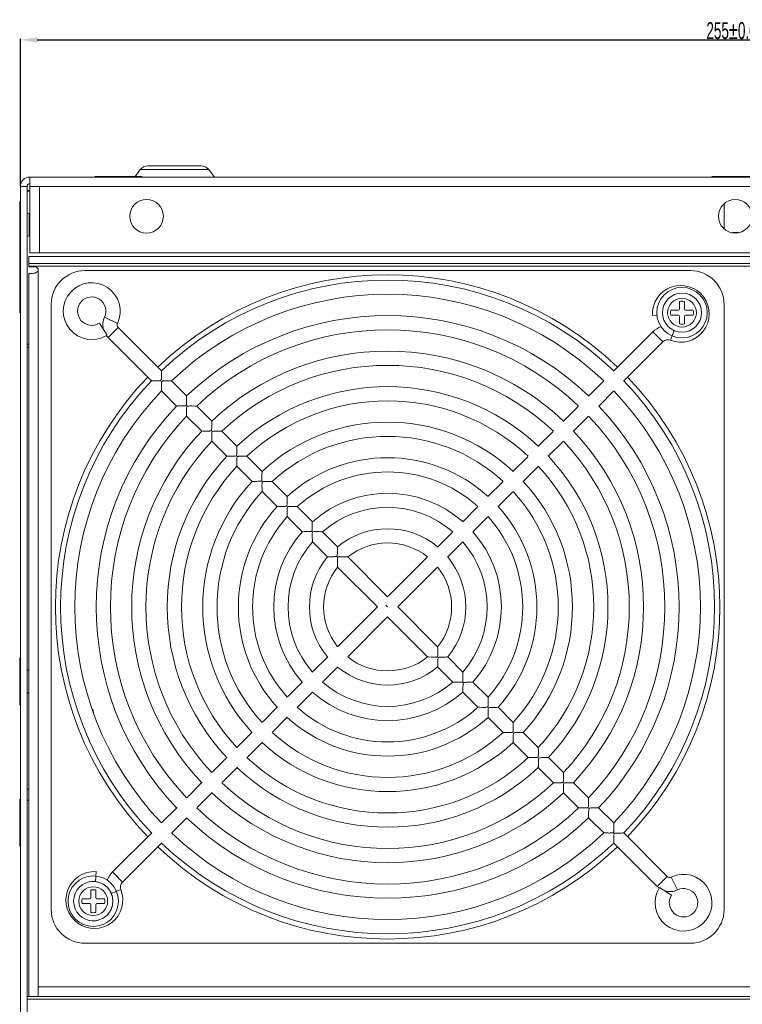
# Model space of a CAD drawing. Header units: millimetres. Extents: x -473 to 23648, y -382 to 1866.
# Tile 523 of 607: x 16447 to 16576, y 85 to 260. Entities that reach past the tile are written whole.
import ezdxf

# ---------------------------------------------------------------- set-up
doc = ezdxf.new("R2010")
doc.units = ezdxf.units.MM
doc.header["$LTSCALE"] = 80
doc.header["$PDMODE"] = 3
doc.header["$PDSIZE"] = 0.3
doc.layers.get('0').update_dxf_attribs({"linetype": 'CONTINUOUS'})
doc.layers.get('DEFPOINTS').update_dxf_attribs({"linetype": 'CONTINUOUS'})
doc.styles.get("Standard").update_dxf_attribs({"font": 'technic_.ttf', "width": 0.7})
doc.dimstyles.get("Standard").update_dxf_attribs({"dimtxt": 3, "dimasz": 3, "dimexe": 0.18, "dimexo": 0.0625, "dimgap": 0.09, "dimtad": 1, "dimdsep": 46, "dimtxsty": 'STANDARD', "dimcen": 0.09, "dimadec": 0, "dimazin": 0, "dimtol": 1, "dimtp": 0.01, "dimtm": 0.01, "dimtfac": 1, "dimtofl": 0, "dimtmove": 0, "dimatfit": 3, "dimfxl": 1, "dimtolj": 1, "dimarcsym": 0})

# ---------------------------------------------------------------- blocks, each defined once
blk = doc.blocks.new('*D119')
at = {"color": 0, "lineweight": -2, "transparency": 16777216}
for p, q in [((16446.85, 230.78), (16446.85, 257.07)), ((16449.85, 256.89), (16698.85, 256.89)), ((16701.85, 230.78), (16701.85, 257.07))]:
    blk.add_line(p, q, dxfattribs=at)
at = {"color": 0, "lineweight": 0, "transparency": 16777216}
for points in [[(16449.85, 257.39), (16449.85, 256.39), (16446.85, 256.89)], [(16698.85, 257.39), (16698.85, 256.39), (16701.85, 256.89)]]:
    blk.add_solid(points, dxfattribs=at)
at = {"layer": 'DEFPOINTS', "color": 0, "lineweight": 0, "transparency": 16777216}
for p in [(16701.85, 256.89), (16446.85, 230.72), (16701.85, 230.72)]:
    blk.add_point(p, dxfattribs=at)
at = {"color": 0, "lineweight": 0, "transparency": 16777216, "insert": (16574.35, 258.52), "char_height": 3, "attachment_point": 5}
blk.add_mtext('\\A1;255±0.01', dxfattribs=at)

msp = doc.modelspace()

# ---------------------------------------------------------------- linework, layer by layer
at = {"linetype": 'Continuous', "lineweight": 0}
for p, q in [((16468.235, 233.736), (16467.333, 232.533)), ((16468.235, 233.736), (16480.455, 233.736)), ((16479.095, 234.416), (16469.595, 234.416)), ((16480.455, 233.736), (16481.445, 232.416)), ((16448.545, 232.416), (16700.145, 232.416)), ((16448.545, 218.916), (16448.545, 232.416)), ((16460.145, 232.533), (16468.545, 232.533)), ((16460.348, 232.416), (16460.145, 232.533)), ((16468.343, 232.416), (16468.545, 232.533)), ((16570.145, 232.533), (16578.545, 232.533)), ((16570.348, 232.416), (16570.145, 232.533)), ((16446.845, 230.716), (16446.845, 67.916)), ((16448.045, 230.716), (16446.845, 230.716)), ((16448.045, 230.716), (16448.045, 67.916)), ((16448.545, 230.716), (16700.145, 230.716)), ((16450.245, 230.716), (16450.245, 218.916)), ((16448.545, 230.016), (16448.095, 230.016)), ((16448.095, 229.87), (16448.545, 229.87)), ((16446.845, 227.914), (16446.729, 228.116)), ((16446.729, 208.216), (16446.729, 228.116)), ((16572.345, 223.27), (16572.345, 227.562)), ((16448.545, 225.916), (16448.429, 225.916)), ((16448.429, 221.916), (16448.429, 225.916)), ((16448.545, 221.916), (16448.429, 221.916)), ((16573.834, 222.533), (16574.857, 222.533)), ((16446.845, 219.918), (16446.729, 219.716)), ((16448.345, 218.216), (16700.345, 218.216)), ((16448.345, 218.216), (16448.345, 217.016)), ((16448.545, 218.916), (16700.145, 218.916)), ((16448.345, 217.016), (16700.345, 217.016)), ((16448.345, 217.016), (16448.345, 216.416)), ((16448.345, 216.516), (16700.345, 216.516)), ((16448.345, 216.416), (16449.445, 216.416)), ((16448.345, 86.216), (16448.345, 215.216)), ((16448.345, 215.216), (16448.976, 215.216)), ((16450.045, 86.216), (16450.045, 215.816)), ((16566.345, 215.716), (16458.345, 215.716)), ((16446.845, 212.085), (16446.729, 211.883)), ((16452.345, 209.716), (16452.345, 101.716)), ((16572.345, 101.716), (16572.345, 209.716)), ((16446.845, 208.418), (16446.729, 208.216)), ((16448.345, 202.581), (16448.095, 202.581)), ((16448.345, 202.083), (16448.095, 202.083)), ((16446.729, 138.216), (16446.729, 146.616)), ((16446.845, 146.414), (16446.729, 146.616)), ((16446.845, 138.418), (16446.729, 138.216)), ((16448.345, 123.216), (16448.095, 123.216)), ((16446.845, 121.214), (16446.729, 121.416)), ((16446.729, 113.016), (16446.729, 121.416)), ((16448.345, 121.216), (16448.095, 121.216)), ((16446.845, 113.218), (16446.729, 113.016)), ((16458.345, 95.716), (16566.345, 95.716)), ((16450.045, 87.916), (16698.645, 87.916)), ((16448.095, 86.216), (16448.345, 86.216)), ((16448.345, 86.216), (16700.345, 86.216)), ((16700.595, 85.716), (16448.095, 85.716))]:
    msp.add_line(p, q, dxfattribs=at)
at = {"color": 0, "linetype": 'Continuous', "lineweight": 0}
for p, q in [((16452.345, 209.716), (16452.345, 101.716)), ((16564.405, 208.856), (16564.405, 210.218)), ((16565.285, 210.218), (16565.285, 208.856)), ((16572.345, 101.716), (16572.345, 209.716)), ((16464.148, 206.304), (16461.86, 207.396)), ((16560.37, 207.762), (16559.577, 207.715)), ((16562.843, 208.656), (16564.205, 208.656)), ((16564.205, 207.776), (16562.843, 207.776)), ((16564.405, 206.214), (16564.405, 207.576)), ((16565.285, 207.576), (16565.285, 206.214)), ((16565.485, 208.656), (16566.848, 208.656)), ((16566.848, 207.776), (16565.485, 207.776)), ((16462.304, 204.217), (16460.938, 206.353)), ((16464.272, 205.582), (16462.479, 203.789)), ((16472.016, 197.838), (16464.272, 205.582)), ((16462.479, 203.789), (16470.223, 196.045)), ((16559.635, 204.799), (16552.623, 197.786)), ((16559.635, 204.799), (16561.428, 203.006)), ((16563.461, 205.006), (16562.787, 203.289)), ((16554.416, 195.994), (16561.428, 203.006)), ((16473.501, 196.044), (16473.045, 196.051)), ((16476.499, 193.355), (16473.809, 196.045)), ((16550.83, 195.994), (16548.168, 193.332)), ((16472.017, 194.252), (16474.707, 191.562)), ((16549.987, 191.559), (16552.623, 194.201)), ((16477.961, 191.561), (16477.469, 191.569)), ((16480.983, 188.871), (16478.293, 191.561)), ((16546.32, 191.484), (16543.638, 188.801)), ((16476.5, 189.769), (16479.19, 187.078)), ((16545.431, 187.009), (16548.113, 189.691)), ((16482.444, 187.078), (16481.952, 187.087)), ((16485.467, 184.387), (16482.777, 187.078)), ((16541.849, 187.013), (16539.146, 184.31)), ((16480.984, 185.285), (16483.674, 182.594)), ((16541.006, 182.584), (16543.642, 185.22)), ((16484.118, 182.604), (16484.556, 182.605)), ((16486.928, 182.594), (16486.435, 182.604)), ((16489.952, 179.902), (16487.261, 182.593)), ((16537.357, 182.521), (16534.685, 179.849)), ((16485.468, 180.8), (16488.159, 178.109)), ((16536.478, 178.056), (16539.217, 180.795)), ((16488.601, 178.12), (16489.038, 178.122)), ((16494.438, 175.416), (16491.746, 178.108)), ((16532.892, 178.056), (16530.243, 175.406)), ((16489.954, 176.315), (16492.645, 173.623)), ((16531.981, 173.559), (16534.685, 176.263)), ((16493.085, 173.636), (16493.521, 173.639)), ((16498.927, 170.927), (16496.233, 173.621)), ((16528.442, 173.606), (16525.737, 170.901)), ((16494.441, 171.828), (16497.134, 169.134)), ((16527.53, 169.108), (16530.193, 171.771)), ((16503.422, 166.432), (16500.724, 169.13)), ((16523.917, 169.081), (16521.221, 166.385)), ((16498.931, 167.338), (16501.629, 164.639)), ((16523.014, 164.592), (16525.734, 167.312)), ((16505.04, 164.636), (16504.541, 164.659)), ((16512.345, 157.509), (16505.224, 164.63)), ((16519.428, 164.592), (16512.345, 157.509)), ((16503.431, 162.838), (16510.552, 155.716)), ((16514.138, 155.716), (16521.221, 162.799)), ((16510.552, 155.716), (16503.469, 148.633)), ((16512.003, 156.059), (16512.345, 155.716)), ((16512.003, 156.059), (16512.345, 155.716)), ((16521.26, 148.595), (16514.138, 155.716)), ((16505.262, 146.84), (16512.345, 153.923)), ((16512.345, 153.923), (16519.467, 146.802)), ((16501.677, 146.84), (16498.957, 144.12)), ((16519.655, 146.796), (16520.158, 146.772)), ((16522.621, 146.771), (16522.182, 146.762)), ((16525.76, 144.095), (16523.062, 146.793)), ((16500.774, 142.351), (16503.469, 145.047)), ((16521.269, 145), (16523.967, 142.302)), ((16497.161, 142.324), (16494.498, 139.661)), ((16524.285, 142.296), (16524.749, 142.281)), ((16530.25, 139.604), (16527.556, 142.298)), ((16496.248, 137.826), (16498.954, 140.532)), ((16525.764, 140.505), (16528.457, 137.811)), ((16492.709, 137.873), (16490.005, 135.169)), ((16528.772, 137.808), (16529.233, 137.796)), ((16534.737, 135.117), (16532.045, 137.809)), ((16491.798, 133.376), (16494.448, 136.026)), ((16530.252, 136.016), (16532.944, 133.324)), ((16488.213, 133.376), (16485.474, 130.637)), ((16533.256, 133.323), (16533.716, 133.312)), ((16539.222, 130.632), (16536.531, 133.323)), ((16487.334, 128.912), (16490.005, 131.583)), ((16534.739, 131.53), (16537.43, 128.839)), ((16483.685, 128.848), (16481.048, 126.212)), ((16537.74, 128.838), (16538.199, 128.829)), ((16543.707, 126.147), (16541.016, 128.838)), ((16482.841, 124.419), (16485.545, 127.123)), ((16539.223, 127.045), (16541.914, 124.355)), ((16479.26, 124.424), (16476.578, 121.741)), ((16542.223, 124.355), (16542.681, 124.346)), ((16548.191, 121.664), (16545.5, 124.354)), ((16478.37, 119.948), (16481.053, 122.631)), ((16543.708, 122.561), (16546.398, 119.871)), ((16474.791, 119.954), (16472.068, 117.231)), ((16546.706, 119.871), (16547.164, 119.864)), ((16552.674, 117.18), (16549.984, 119.87)), ((16473.861, 115.439), (16476.522, 118.1)), ((16548.191, 118.077), (16550.881, 115.387)), ((16470.275, 115.439), (16463.263, 108.426)), ((16551.193, 115.388), (16551.655, 115.381)), ((16562.212, 107.643), (16554.467, 115.387)), ((16465.056, 106.634), (16472.068, 113.646)), ((16552.674, 113.594), (16560.419, 105.85)), ((16460.24, 106.672), (16460.346, 108.485)), ((16463.263, 108.426), (16465.056, 106.634)), ((16562.212, 107.643), (16560.419, 105.85)), ((16562.933, 107.519), (16564.026, 105.231)), ((16560.846, 105.675), (16562.982, 104.309)), ((16457.843, 103.656), (16459.205, 103.656)), ((16459.405, 103.856), (16459.405, 105.218)), ((16460.285, 105.218), (16460.285, 103.856)), ((16460.485, 103.656), (16461.848, 103.656)), ((16463.047, 104.597), (16464.772, 105.274)), ((16459.205, 102.776), (16457.843, 102.776)), ((16459.405, 101.214), (16459.405, 102.576)), ((16460.285, 102.576), (16460.285, 101.214)), ((16461.848, 102.776), (16460.485, 102.776)), ((16458.345, 95.716), (16566.345, 95.716))]:
    msp.add_line(p, q, dxfattribs=at)
at = {"linetype": 'Continuous', "lineweight": 0}
for points in [[(16449.867, 215.496), (16449.683, 215.378), (16449.464, 215.292), (16449.224, 215.237), (16448.976, 215.216)], [(16450.045, 215.816), (16449.997, 215.645), (16449.867, 215.496)]]:
    msp.add_lwpolyline(points, dxfattribs=at)
at = {"color": 0, "linetype": 'Continuous', "lineweight": 0}
for points in [[(16470.669, 196.053), (16470.966, 196.052), (16471.107, 196.052), (16471.238, 196.054), (16471.36, 196.056), (16471.475, 196.06), (16471.582, 196.064), (16471.681, 196.07), (16471.773, 196.08), (16471.857, 196.098), (16471.927, 196.137), (16471.965, 196.208), (16471.982, 196.292), (16471.991, 196.38), (16471.997, 196.476), (16472.002, 196.58), (16472.005, 196.694), (16472.008, 196.819), (16472.009, 196.954), (16472.009, 197.095)], [(16472.009, 197.095), (16472.008, 197.393), (16472.009, 197.542), (16472.011, 197.68), (16472.014, 197.79), (16472.016, 197.838)], [(16470.223, 196.045), (16470.271, 196.047), (16470.38, 196.051), (16470.519, 196.052), (16470.669, 196.053)], [(16473.045, 196.051), (16472.902, 196.052), (16472.767, 196.052), (16472.643, 196.051), (16472.527, 196.048), (16472.418, 196.044), (16472.317, 196.038), (16472.223, 196.027), (16472.138, 196.006), (16472.074, 195.959), (16472.043, 195.883), (16472.029, 195.796), (16472.021, 195.704), (16472.016, 195.608), (16472.012, 195.503), (16472.01, 195.39), (16472.009, 195.268), (16472.009, 195.136), (16472.011, 194.996), (16472.016, 194.7)], [(16473.809, 196.045), (16473.759, 196.044), (16473.644, 196.043), (16473.501, 196.044)], [(16472.016, 194.7), (16472.018, 194.55), (16472.019, 194.411), (16472.018, 194.3), (16472.017, 194.252)], [(16476.492, 192.616), (16476.491, 192.912), (16476.492, 193.061), (16476.494, 193.198), (16476.497, 193.308), (16476.499, 193.355)], [(16474.707, 191.562), (16474.754, 191.564), (16474.864, 191.567), (16475.002, 191.57), (16475.152, 191.57)], [(16475.152, 191.57), (16475.45, 191.57), (16475.591, 191.57), (16475.723, 191.572), (16475.846, 191.574), (16475.961, 191.578), (16476.068, 191.582), (16476.168, 191.589), (16476.259, 191.598), (16476.342, 191.616), (16476.411, 191.657), (16476.448, 191.729), (16476.464, 191.812), (16476.473, 191.901), (16476.479, 191.997), (16476.484, 192.101), (16476.487, 192.216), (16476.49, 192.34), (16476.491, 192.474), (16476.492, 192.616)], [(16477.469, 191.569), (16477.317, 191.57), (16477.174, 191.569), (16477.042, 191.567), (16476.92, 191.563), (16476.806, 191.556), (16476.701, 191.544), (16476.604, 191.517), (16476.538, 191.443), (16476.513, 191.336), (16476.503, 191.217), (16476.496, 191.086), (16476.493, 190.946), (16476.491, 190.797), (16476.492, 190.638), (16476.494, 190.47), (16476.497, 190.295), (16476.5, 190.119), (16476.502, 189.955), (16476.501, 189.825), (16476.5, 189.769)], [(16478.293, 191.561), (16478.239, 191.56), (16478.115, 191.56), (16477.961, 191.561)], [(16479.635, 187.087), (16479.933, 187.087), (16480.073, 187.088), (16480.205, 187.089), (16480.328, 187.092), (16480.443, 187.095), (16480.55, 187.1), (16480.65, 187.107), (16480.741, 187.116), (16480.824, 187.134), (16480.893, 187.175), (16480.93, 187.247), (16480.946, 187.33), (16480.956, 187.419), (16480.962, 187.515), (16480.966, 187.619), (16480.97, 187.733), (16480.972, 187.858), (16480.974, 187.992), (16480.974, 188.429)], [(16480.974, 188.429), (16480.975, 188.578), (16480.977, 188.715), (16480.981, 188.824), (16480.983, 188.871)], [(16479.19, 187.078), (16479.238, 187.081), (16479.347, 187.084), (16479.485, 187.086), (16479.635, 187.087)], [(16481.952, 187.087), (16481.799, 187.088), (16481.656, 187.087), (16481.524, 187.085), (16481.402, 187.081), (16481.288, 187.074), (16481.183, 187.062), (16481.086, 187.034), (16481.02, 186.961), (16480.996, 186.854), (16480.985, 186.734), (16480.979, 186.604), (16480.975, 186.464), (16480.974, 186.315), (16480.974, 186.156), (16480.977, 185.987)], [(16482.777, 187.078), (16482.723, 187.077), (16482.599, 187.076), (16482.444, 187.078)], [(16480.977, 185.987), (16480.983, 185.636), (16480.985, 185.472), (16480.985, 185.341), (16480.984, 185.285)], [(16484.556, 182.605), (16484.688, 182.607), (16484.811, 182.609), (16484.925, 182.613), (16485.032, 182.618), (16485.132, 182.624), (16485.223, 182.634), (16485.306, 182.652), (16485.375, 182.693), (16485.412, 182.764), (16485.429, 182.848), (16485.438, 182.937), (16485.444, 183.032), (16485.448, 183.137), (16485.452, 183.251), (16485.455, 183.375), (16485.456, 183.509), (16485.457, 183.946)], [(16485.457, 183.946), (16485.459, 184.095), (16485.461, 184.232), (16485.465, 184.34), (16485.467, 184.387)], [(16483.674, 182.594), (16483.721, 182.597), (16483.83, 182.6), (16483.968, 182.603), (16484.118, 182.604)], [(16486.435, 182.604), (16486.282, 182.605), (16486.139, 182.605), (16486.007, 182.602), (16485.885, 182.598), (16485.77, 182.592), (16485.665, 182.58), (16485.568, 182.552), (16485.502, 182.479), (16485.478, 182.371), (16485.467, 182.252), (16485.461, 182.121), (16485.458, 181.981), (16485.456, 181.832), (16485.457, 181.673), (16485.46, 181.504)], [(16485.46, 181.504), (16485.467, 181.152), (16485.469, 180.988), (16485.469, 180.857), (16485.468, 180.8)], [(16487.261, 182.593), (16487.207, 182.592), (16487.083, 182.592), (16486.928, 182.594)], [(16489.038, 178.122), (16489.17, 178.124), (16489.293, 178.127), (16489.407, 178.131), (16489.515, 178.136), (16489.614, 178.142), (16489.705, 178.152), (16489.788, 178.17), (16489.857, 178.211), (16489.894, 178.282), (16489.911, 178.366), (16489.92, 178.454), (16489.926, 178.55), (16489.931, 178.654), (16489.935, 178.768), (16489.937, 178.893), (16489.939, 179.027), (16489.941, 179.463)], [(16489.941, 179.463), (16489.943, 179.611), (16489.945, 179.747), (16489.949, 179.856), (16489.952, 179.902)], [(16488.159, 178.109), (16488.206, 178.112), (16488.314, 178.116), (16488.452, 178.119), (16488.601, 178.12)], [(16491.412, 178.11), (16491.079, 178.118), (16490.918, 178.121), (16490.764, 178.123), (16490.621, 178.122), (16490.489, 178.12), (16490.367, 178.116), (16490.253, 178.11), (16490.147, 178.098), (16490.05, 178.07), (16489.984, 177.997), (16489.96, 177.889), (16489.949, 177.77), (16489.943, 177.639), (16489.94, 177.499), (16489.939, 177.349), (16489.94, 177.19), (16489.943, 177.021)], [(16491.746, 178.108), (16491.692, 178.107), (16491.567, 178.108), (16491.412, 178.11)], [(16489.943, 177.021), (16489.951, 176.668), (16489.954, 176.503), (16489.954, 176.372), (16489.954, 176.315)], [(16493.521, 173.639), (16493.653, 173.641), (16493.776, 173.644), (16493.89, 173.648), (16493.997, 173.653), (16494.096, 173.66), (16494.187, 173.67), (16494.271, 173.688), (16494.339, 173.728), (16494.376, 173.8), (16494.393, 173.883), (16494.402, 173.972), (16494.408, 174.067), (16494.413, 174.171), (16494.417, 174.285), (16494.42, 174.41), (16494.423, 174.543), (16494.426, 174.979)], [(16494.426, 174.979), (16494.428, 175.126), (16494.431, 175.262), (16494.435, 175.37), (16494.438, 175.416)], [(16492.645, 173.623), (16492.692, 173.626), (16492.8, 173.63), (16492.936, 173.634), (16493.085, 173.636)], [(16495.897, 173.625), (16495.563, 173.634), (16495.401, 173.637), (16495.248, 173.639), (16495.104, 173.639), (16494.972, 173.638), (16494.849, 173.634), (16494.735, 173.627), (16494.629, 173.616), (16494.532, 173.588), (16494.466, 173.514), (16494.442, 173.407), (16494.431, 173.287), (16494.426, 173.156), (16494.423, 173.016), (16494.422, 172.866), (16494.423, 172.706), (16494.427, 172.537)], [(16494.427, 172.537), (16494.436, 172.183), (16494.44, 172.017), (16494.441, 171.885), (16494.441, 171.828)], [(16496.233, 173.621), (16496.178, 173.62), (16496.053, 173.622), (16495.897, 173.625)], [(16498.908, 170.17), (16498.911, 170.473), (16498.914, 170.626), (16498.918, 170.767), (16498.924, 170.879), (16498.927, 170.927)], [(16497.134, 169.134), (16497.183, 169.138), (16497.295, 169.143), (16497.437, 169.147), (16497.59, 169.15)], [(16497.59, 169.15), (16497.894, 169.154), (16498.037, 169.156), (16498.171, 169.159), (16498.295, 169.162), (16498.41, 169.167), (16498.518, 169.173), (16498.617, 169.181), (16498.708, 169.194), (16498.788, 169.221), (16498.844, 169.28), (16498.869, 169.363), (16498.881, 169.452), (16498.889, 169.548), (16498.894, 169.652), (16498.899, 169.766), (16498.903, 169.891), (16498.906, 170.027), (16498.908, 170.17)], [(16500.384, 169.137), (16500.048, 169.148), (16499.886, 169.153), (16499.731, 169.156), (16499.588, 169.156), (16499.455, 169.155), (16499.332, 169.151), (16499.218, 169.145), (16499.112, 169.134), (16499.014, 169.106), (16498.948, 169.032), (16498.924, 168.924), (16498.914, 168.804), (16498.908, 168.673), (16498.906, 168.532), (16498.905, 168.382), (16498.907, 168.222), (16498.912, 168.052), (16498.924, 167.696)], [(16500.724, 169.13), (16500.668, 169.13), (16500.542, 169.133), (16500.384, 169.137)], [(16498.924, 167.696), (16498.928, 167.529), (16498.931, 167.396), (16498.931, 167.338)], [(16502.089, 164.661), (16502.399, 164.668), (16502.544, 164.671), (16502.681, 164.675), (16502.806, 164.68), (16502.922, 164.686), (16503.029, 164.692), (16503.129, 164.702), (16503.223, 164.72), (16503.304, 164.765), (16503.345, 164.851), (16503.362, 164.955), (16503.372, 165.071), (16503.379, 165.196), (16503.385, 165.33), (16503.389, 165.472), (16503.393, 165.624)], [(16503.393, 165.624), (16503.4, 165.947), (16503.404, 166.11), (16503.41, 166.261), (16503.418, 166.381), (16503.422, 166.432)], [(16501.629, 164.639), (16501.678, 164.644), (16501.79, 164.65), (16501.934, 164.657), (16502.089, 164.661)], [(16504.541, 164.659), (16504.377, 164.666), (16504.222, 164.67), (16504.078, 164.672), (16503.945, 164.671), (16503.821, 164.669), (16503.704, 164.663), (16503.595, 164.652), (16503.499, 164.625), (16503.436, 164.562), (16503.411, 164.473), (16503.4, 164.378), (16503.394, 164.277), (16503.391, 164.168), (16503.39, 164.05), (16503.39, 163.923), (16503.393, 163.785), (16503.397, 163.637), (16503.404, 163.482), (16503.419, 163.162)], [(16505.224, 164.63), (16505.168, 164.632), (16505.04, 164.636)], [(16503.419, 163.162), (16503.425, 163.012), (16503.43, 162.891), (16503.431, 162.838)], [(16520.158, 146.772), (16520.321, 146.766), (16520.475, 146.762), (16520.617, 146.76), (16520.749, 146.761), (16520.872, 146.764), (16520.987, 146.769), (16521.094, 146.78), (16521.189, 146.806), (16521.253, 146.867), (16521.279, 146.954), (16521.29, 147.048), (16521.296, 147.149), (16521.299, 147.257), (16521.301, 147.375), (16521.301, 147.503), (16521.298, 147.642), (16521.294, 147.79), (16521.287, 147.944), (16521.272, 148.265)], [(16521.272, 148.265), (16521.265, 148.416), (16521.261, 148.54), (16521.26, 148.595)], [(16519.467, 146.802), (16519.524, 146.801), (16519.655, 146.796)], [(16522.182, 146.762), (16522.048, 146.758), (16521.925, 146.754), (16521.812, 146.749), (16521.708, 146.743), (16521.612, 146.735), (16521.522, 146.724), (16521.437, 146.702), (16521.373, 146.649), (16521.342, 146.566), (16521.329, 146.476), (16521.32, 146.379), (16521.314, 146.275), (16521.308, 146.16), (16521.304, 146.035), (16521.3, 145.9), (16521.29, 145.451)], [(16523.062, 146.793), (16523.015, 146.789), (16522.907, 146.782), (16522.77, 146.776), (16522.621, 146.771)], [(16521.29, 145.451), (16521.286, 145.299), (16521.28, 145.158), (16521.273, 145.048), (16521.269, 145)], [(16525.766, 143.784), (16525.762, 143.928), (16525.76, 144.044), (16525.76, 144.095)], [(16523.967, 142.302), (16524.019, 142.302), (16524.138, 142.3), (16524.285, 142.296)], [(16524.749, 142.281), (16524.892, 142.277), (16525.027, 142.276), (16525.151, 142.276), (16525.267, 142.278), (16525.376, 142.282), (16525.476, 142.287), (16525.568, 142.297), (16525.651, 142.315), (16525.718, 142.358), (16525.753, 142.433), (16525.768, 142.521), (16525.776, 142.613), (16525.781, 142.71), (16525.784, 142.816), (16525.785, 142.93), (16525.785, 143.055), (16525.784, 143.189), (16525.78, 143.331), (16525.766, 143.784)], [(16527.556, 142.298), (16527.502, 142.294), (16527.379, 142.289), (16527.223, 142.284), (16527.057, 142.281), (16526.89, 142.28), (16526.728, 142.278), (16526.574, 142.275), (16526.431, 142.271), (16526.299, 142.266), (16526.177, 142.259), (16526.063, 142.25), (16525.957, 142.232), (16525.867, 142.184), (16525.825, 142.084), (16525.808, 141.966), (16525.799, 141.836), (16525.793, 141.694), (16525.788, 141.544), (16525.784, 141.384), (16525.781, 141.036)], [(16525.781, 141.036), (16525.778, 140.858), (16525.773, 140.693), (16525.767, 140.562), (16525.764, 140.505)], [(16529.233, 137.796), (16529.376, 137.793), (16529.51, 137.793), (16529.634, 137.793), (16529.75, 137.795), (16529.858, 137.799), (16529.958, 137.805), (16530.05, 137.815), (16530.133, 137.833), (16530.2, 137.876), (16530.235, 137.951), (16530.25, 138.038), (16530.258, 138.13), (16530.263, 138.227), (16530.267, 138.332), (16530.268, 138.447), (16530.269, 138.571), (16530.268, 138.705), (16530.265, 138.847)], [(16530.265, 138.847), (16530.253, 139.297), (16530.251, 139.439), (16530.25, 139.554), (16530.25, 139.604)], [(16528.457, 137.811), (16528.509, 137.812), (16528.626, 137.811), (16528.772, 137.808)], [(16531.212, 137.794), (16531.058, 137.791), (16530.914, 137.788), (16530.782, 137.783), (16530.659, 137.777), (16530.545, 137.768), (16530.439, 137.75), (16530.349, 137.701), (16530.307, 137.602), (16530.291, 137.483), (16530.282, 137.352), (16530.276, 137.211), (16530.271, 137.06), (16530.268, 136.899), (16530.266, 136.551)], [(16532.045, 137.809), (16531.991, 137.806), (16531.866, 137.801), (16531.71, 137.798), (16531.542, 137.796), (16531.212, 137.794)], [(16530.266, 136.551), (16530.264, 136.372), (16530.261, 136.205), (16530.256, 136.073), (16530.252, 136.016)], [(16533.716, 133.312), (16533.859, 133.31), (16533.993, 133.31), (16534.117, 133.311), (16534.232, 133.313), (16534.34, 133.317), (16534.44, 133.323), (16534.532, 133.332), (16534.615, 133.351), (16534.682, 133.394), (16534.717, 133.468), (16534.732, 133.556), (16534.741, 133.647), (16534.746, 133.745), (16534.749, 133.85), (16534.751, 133.964), (16534.752, 134.088), (16534.751, 134.221), (16534.749, 134.363), (16534.742, 134.662)], [(16534.742, 134.662), (16534.739, 134.813), (16534.737, 134.954), (16534.736, 135.067), (16534.737, 135.117)], [(16532.944, 133.324), (16532.995, 133.325), (16533.111, 133.325), (16533.256, 133.323)], [(16534.75, 132.067), (16534.749, 131.887), (16534.746, 131.72), (16534.742, 131.588), (16534.739, 131.53)], [(16535.695, 133.31), (16535.541, 133.309), (16535.397, 133.305), (16535.265, 133.301), (16535.142, 133.295), (16535.027, 133.285), (16534.921, 133.268), (16534.831, 133.219), (16534.789, 133.119), (16534.773, 133.001), (16534.764, 132.87), (16534.758, 132.728), (16534.754, 132.577), (16534.751, 132.416), (16534.75, 132.067)], [(16536.531, 133.323), (16536.477, 133.32), (16536.351, 133.316), (16536.194, 133.313), (16536.026, 133.311), (16535.695, 133.31)], [(16538.199, 128.829), (16538.342, 128.827), (16538.475, 128.827), (16538.599, 128.828), (16538.715, 128.831), (16538.822, 128.835), (16538.923, 128.841), (16539.014, 128.85), (16539.097, 128.869), (16539.164, 128.912), (16539.199, 128.986), (16539.215, 129.074), (16539.223, 129.165), (16539.228, 129.262), (16539.231, 129.367), (16539.234, 129.481), (16539.234, 129.605), (16539.234, 129.739), (16539.232, 129.88), (16539.226, 130.178)], [(16539.226, 130.178), (16539.223, 130.329), (16539.221, 130.469), (16539.222, 130.582), (16539.222, 130.632)], [(16537.43, 128.839), (16537.48, 128.84), (16537.596, 128.84), (16537.74, 128.838)], [(16540.178, 128.828), (16540.024, 128.826), (16539.88, 128.823), (16539.747, 128.818), (16539.624, 128.812), (16539.51, 128.803), (16539.404, 128.786), (16539.313, 128.737), (16539.271, 128.637), (16539.255, 128.519), (16539.246, 128.387), (16539.24, 128.245), (16539.237, 128.094), (16539.234, 127.933), (16539.234, 127.762), (16539.234, 127.583), (16539.233, 127.404), (16539.23, 127.236), (16539.226, 127.103), (16539.223, 127.045)], [(16541.016, 128.838), (16540.961, 128.835), (16540.835, 128.831), (16540.678, 128.829), (16540.51, 128.828), (16540.178, 128.828)], [(16542.681, 124.346), (16542.824, 124.345), (16542.958, 124.345), (16543.081, 124.346), (16543.197, 124.348), (16543.305, 124.352), (16543.405, 124.358), (16543.496, 124.368), (16543.579, 124.387), (16543.646, 124.43), (16543.681, 124.504), (16543.697, 124.591), (16543.705, 124.683), (16543.71, 124.78), (16543.714, 124.885), (16543.716, 124.999), (16543.717, 125.123), (16543.717, 125.256), (16543.715, 125.397), (16543.709, 125.695)], [(16543.709, 125.695), (16543.707, 125.845), (16543.705, 125.986), (16543.706, 126.098), (16543.707, 126.147)], [(16541.914, 124.355), (16541.964, 124.356), (16542.08, 124.356), (16542.223, 124.355)], [(16544.661, 124.345), (16544.506, 124.343), (16544.362, 124.34), (16544.229, 124.336), (16544.106, 124.33), (16543.992, 124.321), (16543.886, 124.304), (16543.795, 124.255), (16543.753, 124.155), (16543.737, 124.036), (16543.728, 123.905), (16543.723, 123.763), (16543.719, 123.612), (16543.717, 123.45), (16543.716, 123.279), (16543.717, 123.1), (16543.716, 122.92), (16543.714, 122.752), (16543.71, 122.619), (16543.708, 122.561)], [(16545.5, 124.354), (16545.445, 124.351), (16545.319, 124.348), (16545.162, 124.345), (16544.993, 124.345), (16544.661, 124.345)], [(16548.192, 121.212), (16548.19, 121.362), (16548.189, 121.502), (16548.19, 121.615), (16548.191, 121.664)], [(16546.398, 119.871), (16546.448, 119.872), (16546.563, 119.873), (16546.706, 119.871)], [(16547.164, 119.864), (16547.306, 119.862), (16547.44, 119.862), (16547.564, 119.863), (16547.679, 119.866), (16547.787, 119.87), (16547.887, 119.876), (16547.978, 119.886), (16548.062, 119.905), (16548.128, 119.948), (16548.163, 120.022), (16548.179, 120.109), (16548.187, 120.201), (16548.192, 120.298), (16548.196, 120.403), (16548.198, 120.517), (16548.199, 120.64), (16548.199, 120.773), (16548.197, 120.915), (16548.192, 121.212)], [(16549.144, 119.862), (16548.989, 119.861), (16548.844, 119.858), (16548.712, 119.854), (16548.588, 119.848), (16548.474, 119.839), (16548.368, 119.821), (16548.278, 119.773), (16548.235, 119.673), (16548.219, 119.554), (16548.211, 119.423), (16548.205, 119.28), (16548.201, 119.129), (16548.199, 118.968), (16548.199, 118.796), (16548.199, 118.618), (16548.199, 118.437), (16548.197, 118.269), (16548.194, 118.135), (16548.191, 118.077)], [(16549.984, 119.87), (16549.929, 119.868), (16549.802, 119.864), (16549.645, 119.862), (16549.476, 119.862), (16549.144, 119.862)], [(16551.655, 115.381), (16551.799, 115.38), (16551.934, 115.38), (16552.059, 115.381), (16552.175, 115.384), (16552.284, 115.389), (16552.386, 115.396), (16552.48, 115.407), (16552.563, 115.431), (16552.622, 115.482), (16552.65, 115.56), (16552.663, 115.646), (16552.67, 115.737), (16552.675, 115.834), (16552.679, 115.939), (16552.681, 116.052), (16552.682, 116.174), (16552.681, 116.306), (16552.68, 116.446), (16552.675, 116.739)], [(16552.675, 116.739), (16552.673, 116.886), (16552.672, 117.023), (16552.673, 117.133), (16552.674, 117.18)], [(16550.881, 115.387), (16550.932, 115.389), (16551.048, 115.389), (16551.193, 115.388)], [(16552.682, 114.339), (16552.682, 114.041), (16552.682, 113.891), (16552.68, 113.752), (16552.677, 113.642), (16552.674, 113.594)], [(16554.023, 115.379), (16553.726, 115.38), (16553.585, 115.38), (16553.453, 115.378), (16553.33, 115.376), (16553.215, 115.373), (16553.108, 115.368), (16553.008, 115.362), (16552.916, 115.352), (16552.832, 115.334), (16552.763, 115.294), (16552.725, 115.222), (16552.708, 115.138), (16552.699, 115.049), (16552.693, 114.954), (16552.689, 114.85), (16552.686, 114.737), (16552.683, 114.614), (16552.682, 114.48), (16552.682, 114.339)], [(16554.467, 115.387), (16554.42, 115.385), (16554.31, 115.382), (16554.172, 115.38), (16554.023, 115.379)]]:
    msp.add_lwpolyline(points, dxfattribs=at)
at = {"linetype": 'Continuous', "lineweight": 0}
for centre in [(16469.345, 225.416), (16574.345, 225.416)]:
    msp.add_circle(centre, 3, dxfattribs=at)
at = {"color": 0, "linetype": 'Continuous', "lineweight": 0}
for centre, radius in [((16564.845, 208.216), 4.5), ((16564.845, 208.216), 3.5), ((16564.845, 208.216), 2.571), ((16459.845, 103.216), 4.5), ((16459.845, 103.216), 3.5), ((16459.845, 103.216), 2.571)]:
    msp.add_circle(centre, radius, dxfattribs=at)
at = {"linetype": 'Continuous', "lineweight": 0}
for centre, radius, start, end in [((16469.595, 232.716), 1.7, 90, 143.1301), ((16479.095, 232.716), 1.7, 36.8699, 90), ((16448.545, 230.716), 1.7, 90, 180), ((16448.545, 230.716), 0.5, 90, 180), ((16448.429, 226.661), 0.744, 238.83689, 270), ((16448.429, 221.172), 0.744, 90, 121.16311), ((16449.445, 215.816), 0.6, 0, 90), ((16458.345, 209.716), 6, 90, 180), ((16566.345, 209.716), 6, 0, 90), ((16448.429, 145.161), 0.744, 238.83689, 263.54456), ((16448.429, 139.672), 0.744, 96.45544, 121.16311), ((16458.345, 101.716), 6, 180, 270), ((16566.345, 101.716), 6, 270, 0)]:
    msp.add_arc(centre, radius, start, end, dxfattribs=at)
at = {"color": 0, "linetype": 'Continuous', "lineweight": 0}
for centre, radius, start, end in [((16512.345, 155.716), 59.25, 46.24779, 133.74856), ((16566.345, 209.716), 6, 0, 90), ((16459.572, 208.489), 5.071, 334.47122, 301.00677), ((16512.345, 155.716), 58.315, 46.24944, 133.75434), ((16564.639, 208.01), 5.071, 248.57818, 183.3308), ((16459.572, 208.489), 2.535, 334.47122, 302.59716), ((16512.345, 155.716), 55.78, 46.30623, 133.69771), ((16564.845, 208.216), 3.5, 270, 90), ((16564.845, 208.216), 2.05, 77.60594, 102.39406), ((16464.72, 206.031), 3.169, 154.47122, 193.50351), ((16512.345, 155.716), 51.977, 46.39708, 133.6024), ((16564.845, 208.216), 2.05, 167.60594, 192.39406), ((16564.205, 208.856), 0.2, 270, 0), ((16564.205, 207.576), 0.2, 0, 90), ((16565.485, 208.856), 0.2, 180, 270), ((16565.485, 207.576), 0.2, 90, 180), ((16564.845, 208.216), 2.05, 347.60594, 12.39406), ((16464.72, 206.031), 0.634, 154.47122, 225), ((16562.324, 202.109), 3.803, 108.26513, 135), ((16564.845, 208.216), 2.05, 257.60594, 282.39406), ((16464.72, 206.031), 3.169, 216.6169, 225), ((16512.345, 155.716), 49.441, 46.47037, 133.53072), ((16562.324, 202.109), 1.268, 68.57818, 135), ((16512.345, 155.716), 45.638, 46.5929, 133.40825), ((16512.345, 155.716), 43.103, 46.6866, 133.31459), ((16512.345, 155.716), 59.25, 136.19829, 223.80113), ((16512.345, 155.716), 58.315, 136.24566, 223.75056), ((16512.345, 155.716), 39.3, 46.85427, 133.15143), ((16512.345, 155.716), 58.315, 316.24566, 43.75056), ((16512.345, 155.716), 59.25, 316.19829, 43.80113), ((16512.345, 155.716), 55.78, 136.30229, 223.69377), ((16512.345, 155.716), 55.78, 316.30229, 43.69377), ((16512.345, 155.716), 51.977, 136.3976, 223.59836), ((16512.345, 155.716), 36.764, 46.98194, 133.02389), ((16512.345, 155.716), 51.977, 316.3976, 43.59836), ((16512.345, 155.716), 49.441, 136.46928, 223.52963), ((16512.345, 155.716), 49.441, 316.46928, 43.52963), ((16512.345, 155.716), 32.961, 47.21277, 132.79577), ((16512.345, 155.716), 45.638, 136.59175, 223.4071), ((16512.345, 155.716), 45.638, 316.59175, 43.4071), ((16512.345, 155.716), 43.103, 136.68541, 223.3134), ((16512.345, 155.716), 30.425, 47.39717, 132.61198), ((16512.345, 155.716), 43.103, 316.68541, 43.3134), ((16512.345, 155.716), 39.3, 136.84857, 223.15173), ((16512.345, 155.716), 26.622, 47.73225, 132.2706), ((16512.345, 155.716), 39.3, 316.84857, 43.15173), ((16512.345, 155.716), 36.764, 136.97611, 223.02406), ((16512.345, 155.716), 24.087, 48.022, 131.98304), ((16512.345, 155.716), 36.764, 316.97611, 43.02406), ((16512.345, 155.716), 32.961, 137.20423, 222.78723), ((16512.345, 155.716), 32.961, 317.20423, 42.78723), ((16512.345, 155.716), 30.425, 137.38802, 222.60283), ((16512.345, 155.716), 20.284, 48.58554, 131.41668), ((16512.345, 155.716), 30.425, 317.38802, 42.60283), ((16512.345, 155.716), 26.622, 137.7294, 222.26213), ((16512.345, 155.716), 17.748, 49.10842, 130.90396), ((16512.345, 155.716), 26.622, 317.7294, 42.26213), ((16512.345, 155.716), 24.087, 138.01696, 221.97436), ((16512.345, 155.716), 24.087, 318.01696, 41.97436), ((16512.345, 155.716), 20.284, 138.58332, 221.41446), ((16512.345, 155.716), 13.945, 50.24233, 129.78409), ((16512.345, 155.716), 20.284, 318.58332, 41.41446), ((16512.345, 155.716), 17.748, 139.09604, 220.89042), ((16512.345, 155.716), 11.41, 51.40729, 128.62063), ((16512.345, 155.716), 17.748, 319.09604, 40.89042), ((16512.345, 155.716), 13.945, 140.21591, 219.75767), ((16512.345, 155.716), 13.945, 320.21591, 39.75767), ((16512.345, 155.716), 11.41, 141.37937, 218.59271), ((16512.345, 155.716), 11.41, 321.37937, 38.59271), ((16512.345, 155.716), 11.41, 231.40729, 308.62063), ((16512.345, 155.716), 13.945, 230.24233, 309.78409), ((16512.345, 155.716), 17.748, 229.10842, 310.90396), ((16512.345, 155.716), 20.284, 228.58554, 311.41668), ((16463.845, 137.416), 4, 180, 188.1862), ((16512.345, 155.716), 24.087, 228.022, 311.98304), ((16512.345, 155.716), 26.622, 227.73225, 312.2706), ((16512.345, 155.716), 30.425, 227.39717, 312.61198), ((16512.345, 155.716), 32.961, 227.21277, 312.79577), ((16512.345, 155.716), 36.764, 226.98194, 313.02389), ((16512.345, 155.716), 39.3, 226.85427, 313.15143), ((16512.345, 155.716), 43.103, 226.6866, 313.31459), ((16512.345, 155.716), 45.638, 226.5929, 313.40825), ((16512.345, 155.716), 49.441, 226.47037, 313.53072), ((16512.345, 155.716), 51.977, 226.39708, 313.6024), ((16512.345, 155.716), 55.78, 226.30623, 313.69771), ((16512.345, 155.716), 59.25, 226.24779, 313.74856), ((16512.345, 155.716), 58.315, 226.24944, 313.75434), ((16460.051, 103.422), 5.071, 86.6692, 21.42182), ((16465.952, 105.737), 3.803, 135, 161.59786), ((16565.118, 102.943), 5.071, 148.99323, 115.52878), ((16562.66, 108.091), 0.634, 225, 295.52878), ((16459.845, 103.216), 3.5, 258.54069, 101.45917), ((16465.952, 105.737), 1.268, 135, 201.42182), ((16562.66, 108.091), 3.169, 225, 233.3831), ((16565.118, 102.943), 2.535, 147.40284, 115.52878), ((16459.845, 103.216), 2.05, 167.60594, 192.39406), ((16459.205, 103.856), 0.2, 270, 0), ((16459.845, 103.216), 2.05, 77.60594, 102.39406), ((16460.485, 103.856), 0.2, 180, 270), ((16459.845, 103.216), 2.05, 347.60594, 12.39406), ((16562.66, 108.091), 3.169, 254.08393, 295.52878), ((16459.205, 102.576), 0.2, 0, 90), ((16460.485, 102.576), 0.2, 90, 180), ((16458.345, 101.716), 6, 180, 270), ((16459.845, 103.216), 2.05, 257.60594, 282.39406), ((16566.345, 101.716), 6, 270, 0)]:
    msp.add_arc(centre, radius, start, end, dxfattribs=at)

# ---------------------------------------------------------------- dimensions: what is measured, and where the dimension line sits
at = {"lineweight": 0}
dim = msp.add_linear_dim(base=(16701.845, 256.894), p1=(16446.845, 230.716), p2=(16701.845, 230.716), dimstyle='STANDARD', dxfattribs=at)
dim.commit()
dim.dimension.update_dxf_attribs({"geometry": '*D119', "text_midpoint": (16574.345, 258.519)})

doc.saveas('drawing.dxf')
